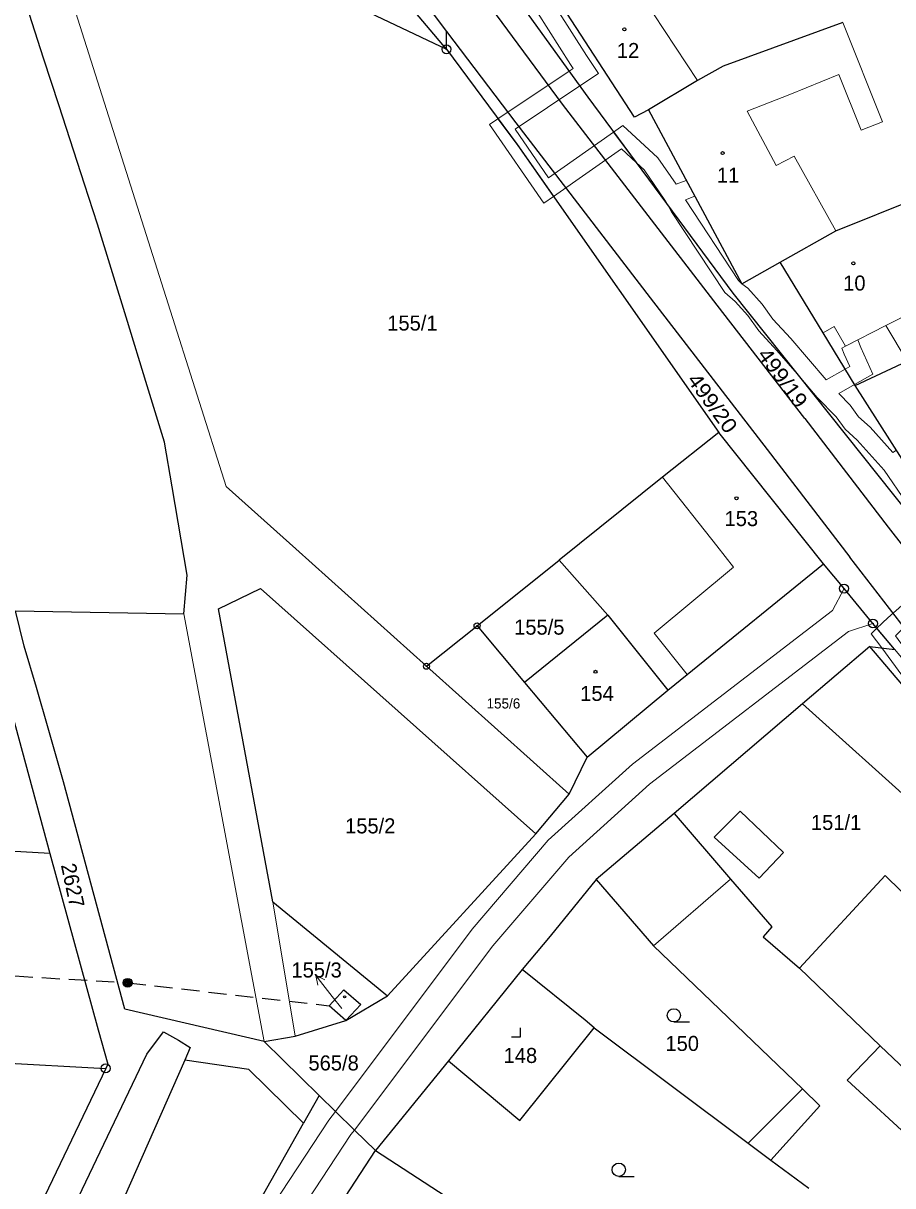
# Model space of a CAD drawing. Extents: x -606517 to -602431, y -1183120 to -1179397.
# Drawn here: x -605569.9 to -605471.6, y -1180893 to -1180761.6 of the extents above; entities that cross this region are included whole.
import ezdxf
from ezdxf.enums import TextEntityAlignment as Align

# ---------------------------------------------------------------- set-up
doc = ezdxf.new("R2010")
doc.units = 0
doc.header["$LTSCALE"] = 0.68
doc.linetypes.add('MEDIUM_DASHED', pattern=[4.5, 3, -1.5])
for name, color, linetype, lineweight in [('1', 7, 'Continuous', 25), ('13', 7, 'Continuous', 13), ('3', 7, 'Continuous', 25), ('4', 7, 'Continuous', 13), ('5', 7, 'Continuous', 25), ('6', 7, 'Continuous', 25), ('7', 7, 'Continuous', 13), ('8', 7, 'Continuous', 25)]:
    doc.layers.add(name, color=color, linetype=linetype, lineweight=lineweight)
doc.layers.add('2', color=7, linetype='Continuous')

msp = doc.modelspace()

# ---------------------------------------------------------------- linework, layer by layer
at = {"layer": '1'}
for p, q in [((-605569.84, -1180741.72), (-605522.03, -1180764.55)), ((-605521.83, -1180748.04), (-605506.03, -1180769.97)), ((-605528.39, -1180754.08), (-605522.01, -1180762.52)), ((-605522.03, -1180764.55), (-605528.07, -1180757.32)), ((-605567.56, -1180765.55), (-605569.51, -1180759.54)), ((-605500.76, -1180772.21), (-605509.39, -1180758.91)), ((-605508.91, -1180770.74), (-605517.01, -1180759.77)), ((-605477.23, -1180761.5), (-605490.75, -1180766.47)), ((-605522.03, -1180764.55), (-605522.01, -1180762.52)), ((-605522.01, -1180762.52), (-605514.18, -1180772.86)), ((-605522.03, -1180764.55), (-605514.04, -1180775.31)), ((-605565.8, -1180770.95), (-605567.56, -1180765.55)), ((-605490.75, -1180766.47), (-605493.66, -1180768.09)), ((-605493.66, -1180768.09), (-605499.2, -1180771.38)), ((-605506.03, -1180769.97), (-605489.67, -1180792.12)), ((-605562.93, -1180779.8), (-605565.8, -1180770.95)), ((-605491.42, -1180793.46), (-605508.91, -1180770.74)), ((-605499.2, -1180771.38), (-605500.76, -1180772.21)), ((-605499.2, -1180771.38), (-605488.65, -1180791.05)), ((-605514.18, -1180772.86), (-605498.99, -1180792.63)), ((-605514.04, -1180775.31), (-605491.23, -1180807.84)), ((-605561.46, -1180784.31), (-605562.93, -1180779.8)), ((-605478.02, -1180785.08), (-605465.54, -1180780.05)), ((-605558.24, -1180794.83), (-605561.46, -1180784.31)), ((-605484.3, -1180788.62), (-605478.02, -1180785.08)), ((-605488.65, -1180791.05), (-605484.3, -1180788.62)), ((-605479.45, -1180796.59), (-605484.3, -1180788.62)), ((-605489.67, -1180792.12), (-605469.57, -1180817.3)), ((-605498.99, -1180792.63), (-605485.79, -1180809.78)), ((-605481.54, -1180806.28), (-605491.42, -1180793.46)), ((-605555.86, -1180802.57), (-605558.24, -1180794.83)), ((-605475.85, -1180802.53), (-605479.45, -1180796.59)), ((-605475.85, -1180802.53), (-605469.96, -1180799.8)), ((-605553.91, -1180808.96), (-605555.86, -1180802.57)), ((-605470.51, -1180810.87), (-605475.85, -1180802.53)), ((-605481.54, -1180806.28), (-605472.09, -1180818.55)), ((-605491.23, -1180807.84), (-605497.61, -1180812.92)), ((-605479.42, -1180822.69), (-605491.23, -1180807.84)), ((-605553.04, -1180813.98), (-605553.91, -1180808.96)), ((-605485.79, -1180809.78), (-605476.42, -1180821.94)), ((-605497.61, -1180812.92), (-605509.29, -1180822.27)), ((-605551.33, -1180823.97), (-605553.04, -1180813.98)), ((-605472.09, -1180818.55), (-605464.82, -1180827.99)), ((-605518.57, -1180829.7), (-605509.29, -1180822.27)), ((-605509.29, -1180822.27), (-605503.79, -1180828.51)), ((-605494.83, -1180835.2), (-605479.42, -1180822.69)), ((-605477.09, -1180825.5), (-605479.42, -1180822.69)), ((-605469.39, -1180831.07), (-605476.42, -1180821.94)), ((-605551.72, -1180828.34), (-605551.33, -1180823.97)), ((-605547.81, -1180827.77), (-605543.06, -1180825.5)), ((-605543.06, -1180825.5), (-605511.94, -1180853.21)), ((-605473.82, -1180829.44), (-605477.09, -1180825.5)), ((-605569.74, -1180831.99), (-605570.72, -1180828.01)), ((-605570.72, -1180828.01), (-605551.72, -1180828.34)), ((-605541.65, -1180860.92), (-605547.81, -1180827.77)), ((-605503.79, -1180828.51), (-605513.19, -1180836.11)), ((-605503.79, -1180828.51), (-605497.02, -1180836.97)), ((-605573.91, -1180829.6), (-605566.84, -1180855.43)), ((-605524.29, -1180834.28), (-605518.57, -1180829.7)), ((-605518.57, -1180829.7), (-605513.19, -1180836.11)), ((-605471.38, -1180832.34), (-605473.82, -1180829.44)), ((-605568.38, -1180836.69), (-605569.74, -1180831.99)), ((-605474.17, -1180832.04), (-605481.78, -1180838.53)), ((-605474.17, -1180832.04), (-605471.36, -1180832.38)), ((-605465.77, -1180841.98), (-605474.17, -1180832.04)), ((-605508.16, -1180848.75), (-605524.29, -1180834.28)), ((-605497.02, -1180836.97), (-605494.83, -1180835.2)), ((-605567.05, -1180841.29), (-605568.38, -1180836.69)), ((-605513.19, -1180836.11), (-605506.12, -1180844.54)), ((-605506.12, -1180844.54), (-605497.02, -1180836.97)), ((-605481.78, -1180838.53), (-605448.98, -1180868.1)), ((-605565.3, -1180847.35), (-605567.05, -1180841.29)), ((-605508.16, -1180848.75), (-605506.12, -1180844.54)), ((-605566.84, -1180855.43), (-605757.45, -1180845.25)), ((-605558.38, -1180873.05), (-605565.3, -1180847.35)), ((-605511.94, -1180853.21), (-605508.16, -1180848.75)), ((-605496.28, -1180850.9), (-605489.94, -1180858.35)), ((-605528.68, -1180871.51), (-605511.94, -1180853.21)), ((-605566.84, -1180855.43), (-605561.38, -1180875.36)), ((-605482.14, -1180868.41), (-605472.46, -1180857.94)), ((-605472.46, -1180857.94), (-605470.64, -1180859.68)), ((-605505.12, -1180858.39), (-605510.32, -1180864.78)), ((-605505.12, -1180858.39), (-605498.62, -1180865.86)), ((-605489.94, -1180858.35), (-605485.26, -1180863.73)), ((-605541.65, -1180860.92), (-605528.68, -1180871.51)), ((-605510.32, -1180864.78), (-605513.46, -1180868.55)), ((-605485.26, -1180863.73), (-605486.24, -1180864.87)), ((-605498.62, -1180865.86), (-605481.79, -1180882.02)), ((-605486.24, -1180864.87), (-605482.14, -1180868.41)), ((-605513.46, -1180868.55), (-605521.79, -1180878.89)), ((-605506.36, -1180874.27), (-605513.46, -1180868.55)), ((-605482.14, -1180868.41), (-605473.01, -1180877.18)), ((-605759.74, -1180869.08), (-605560.54, -1180879.72)), ((-605535.3, -1180872.65), (-605533.64, -1180870.86)), ((-605533.64, -1180870.86), (-605531.7, -1180872.49)), ((-605533.39, -1180874.3), (-605535.3, -1180872.65)), ((-605533.39, -1180874.3), (-605528.68, -1180871.51)), ((-605531.7, -1180872.49), (-605533.39, -1180874.3)), ((-605542.62, -1180876.68), (-605558.38, -1180873.05)), ((-605561.38, -1180875.36), (-605560.31, -1180879.25)), ((-605539.13, -1180876.07), (-605533.39, -1180874.3)), ((-605513.72, -1180885.63), (-605505.32, -1180875.14)), ((-605505.32, -1180875.14), (-605506.36, -1180874.27)), ((-605505.32, -1180875.14), (-605487.91, -1180888.18)), ((-605555.9, -1180878.13), (-605553.99, -1180875.58)), ((-605553.99, -1180875.58), (-605552.3, -1180876.52)), ((-605552.3, -1180876.52), (-605550.98, -1180877.37)), ((-605542.62, -1180876.68), (-605539.13, -1180876.07)), ((-605536.41, -1180882.78), (-605542.62, -1180876.68)), ((-605550.98, -1180877.37), (-605551.6, -1180878.78)), ((-605473.01, -1180877.18), (-605464.36, -1180885.37)), ((-605569.88, -1180907.4), (-605555.9, -1180878.13)), ((-605551.6, -1180878.78), (-605563.54, -1180905.8)), ((-605560.31, -1180879.25), (-605560.54, -1180879.72)), ((-605544.37, -1180879.87), (-605551.6, -1180878.78)), ((-605521.79, -1180878.89), (-605530.06, -1180889.02)), ((-605521.79, -1180878.89), (-605513.72, -1180885.63)), ((-605560.54, -1180879.72), (-605571.07, -1180901.77)), ((-605538.19, -1180885.93), (-605544.37, -1180879.87)), ((-605536.41, -1180882.78), (-605538.19, -1180885.93)), ((-605534.58, -1180884.58), (-605536.41, -1180882.78)), ((-605481.79, -1180882.02), (-605487.91, -1180888.18)), ((-605532.43, -1180886.69), (-605534.58, -1180884.58)), ((-605547.09, -1180901.67), (-605538.19, -1180885.93)), ((-605530.06, -1180889.02), (-605532.43, -1180886.69)), ((-605487.91, -1180888.18), (-605485.36, -1180890.08)), ((-605537.36, -1180900.16), (-605530.06, -1180889.02)), ((-605530.06, -1180889.02), (-605520.56, -1180895.19)), ((-605485.36, -1180890.08), (-605481.07, -1180893.27))]:
    msp.add_line(p, q, dxfattribs=at)
msp.add_lwpolyline([(-605481.78, -1180838.53), (-605496.28, -1180850.9), (-605505.12, -1180858.39)], dxfattribs=at)
at = {"layer": '13'}
for points in [[(-605515.67, -1180753.88), (-605515.01, -1180755.46), (-605514.24, -1180756.44), (-605508, -1180766.25), (-605507.7, -1180766.71), (-605508.16, -1180767.02), (-605506.95, -1180768.69), (-605504.86, -1180767.29), (-605506.21, -1180765.23), (-605512.56, -1180755.24), (-605513.11, -1180754.17), (-605513.77, -1180753.08)], [(-605516.21, -1180772.39), (-605514.04, -1180775.31), (-605509.93, -1180781.18), (-605502.26, -1180775.8), (-605500.59, -1180777.33), (-605503.13, -1180773.9), (-605510.51, -1180779.07), (-605514.28, -1180773.59), (-605506.95, -1180768.69), (-605508.16, -1180767.02)], [(-605517.16, -1180773.03), (-605511.03, -1180781.95), (-605509.93, -1180781.18), (-605514.04, -1180775.31), (-605516.21, -1180772.39)], [(-605482.39, -1180801.24), (-605489.67, -1180792.12), (-605496.94, -1180782.28), (-605496.58, -1180782.92), (-605490.58, -1180792.04), (-605489.41, -1180793.04), (-605487.96, -1180794.65), (-605486.73, -1180796.36), (-605484.67, -1180798.58)], [(-605475.52, -1180797.39), (-605476.94, -1180798.11), (-605477.34, -1180798.31), (-605477.08, -1180799), (-605476.44, -1180800.4), (-605476.96, -1180800.69), (-605475.91, -1180802.43), (-605473.82, -1180801.26), (-605475.18, -1180798.24)], [(-605465.58, -1180822.92), (-605466.46, -1180823.79), (-605472.15, -1180828.8), (-605473.37, -1180829.98), (-605471.38, -1180832.34), (-605471.36, -1180832.38), (-605458.09, -1180848.3), (-605457.73, -1180848.07), (-605458.62, -1180846.7), (-605464.39, -1180839.69), (-605468.92, -1180834.04), (-605471.29, -1180830.82), (-605470.75, -1180830.3), (-605465.06, -1180825.29), (-605464.37, -1180824.62)], [(-605474.01, -1180830.6), (-605472.83, -1180832.2), (-605470.54, -1180835.3), (-605465.99, -1180840.99), (-605460.88, -1180847.19), (-605461.52, -1180847.74), (-605463.73, -1180849.65), (-605466.52, -1180852.28), (-605464.81, -1180853.83), (-605463.99, -1180853.1), (-605464.19, -1180852.88), (-605462.37, -1180851.17), (-605460.3, -1180849.39), (-605459.68, -1180848.86), (-605459.47, -1180849.19), (-605458.09, -1180848.3), (-605471.36, -1180832.38), (-605471.38, -1180832.34), (-605473.37, -1180829.98)]]:
    msp.add_lwpolyline(points, close=True, dxfattribs=at)
msp.add_lwpolyline([(-605471.17, -1180809.84), (-605471.59, -1180810.13), (-605474.15, -1180807.25), (-605475.44, -1180806.1), (-605476.4, -1180804.75), (-605477.68, -1180803.43), (-605475.91, -1180802.43), (-605476.96, -1180800.69), (-605479.11, -1180801.89), (-605483.11, -1180797.24), (-605485.13, -1180795.06), (-605486.36, -1180793.35), (-605487.97, -1180791.56), (-605488.65, -1180791.05), (-605489.02, -1180790.66), (-605495, -1180781.56), (-605493.95, -1180781.16), (-605494.92, -1180779.36), (-605496.07, -1180779.79), (-605498.13, -1180776.8), (-605502.08, -1180773.16), (-605503.13, -1180773.9), (-605500.59, -1180777.33), (-605499.69, -1180778.16), (-605497.33, -1180781.58), (-605496.94, -1180782.28), (-605489.67, -1180792.12), (-605482.39, -1180801.24), (-605480.11, -1180803.9), (-605477.98, -1180806.07), (-605476.98, -1180807.48), (-605475.61, -1180808.71), (-605472.57, -1180812.13), (-605470.03, -1180815.81)], dxfattribs=at)
at = {"layer": '3'}
for p, q in [((-605496.323, -1180874.48), (-605494.573, -1180874.48)), ((-605502.553, -1180891.93), (-605500.803, -1180891.93))]:
    msp.add_line(p, q, dxfattribs=at)
msp.add_lwpolyline([(-605514.671, -1180876.15), (-605513.67, -1180876.15), (-605513.67, -1180875.15)], dxfattribs=at)
for centre in [(-605496.3229, -1180873.7298), (-605502.5529, -1180891.1798)]:
    msp.add_circle(centre, 0.75, dxfattribs=at)
at = {"layer": '4'}
for p, q in [((-605553.47, -1180793.32), (-605567.8, -1180748.13)), ((-605493.66, -1180768.09), (-605498.62, -1180760.52)), ((-605477.23, -1180761.5), (-605472.73, -1180772.73)), ((-605477.68, -1180767.38), (-605483.22, -1180769.67)), ((-605475.16, -1180773.7), (-605477.68, -1180767.38)), ((-605483.22, -1180769.67), (-605488.03, -1180771.55)), ((-605488.03, -1180771.55), (-605484.77, -1180777.67)), ((-605472.73, -1180772.73), (-605475.16, -1180773.7)), ((-605484.77, -1180777.67), (-605482.72, -1180776.62)), ((-605482.72, -1180776.62), (-605478.02, -1180785.08)), ((-605546.92, -1180813.97), (-605553.47, -1180793.32)), ((-605469.01, -1180794.08), (-605472.36, -1180795.78)), ((-605478.2, -1180795.86), (-605479.45, -1180796.59)), ((-605476.94, -1180798.11), (-605478.2, -1180795.86)), ((-605472.36, -1180795.78), (-605476.94, -1180798.11)), ((-605469.96, -1180799.8), (-605472.36, -1180795.78)), ((-605497.61, -1180812.92), (-605491.48, -1180820.66)), ((-605539.07, -1180821.02), (-605546.92, -1180813.97)), ((-605524.29, -1180834.28), (-605539.07, -1180821.02)), ((-605491.48, -1180820.66), (-605489.57, -1180823.06)), ((-605489.57, -1180823.06), (-605498.55, -1180830.55)), ((-605477.09, -1180825.5), (-605478.41, -1180827.96)), ((-605478.41, -1180827.96), (-605501, -1180845.33)), ((-605542.62, -1180876.68), (-605551.72, -1180828.34)), ((-605499.06, -1180847.62), (-605476.58, -1180830.34)), ((-605498.55, -1180830.55), (-605494.83, -1180835.2)), ((-605476.58, -1180830.34), (-605473.82, -1180829.44)), ((-605501, -1180845.33), (-605510.53, -1180853.95)), ((-605508.21, -1180855.85), (-605499.06, -1180847.62)), ((-605491.78, -1180853.58), (-605488.83, -1180850.64)), ((-605488.83, -1180850.64), (-605483.92, -1180855.32)), ((-605510.53, -1180853.95), (-605519.11, -1180864)), ((-605486.69, -1180858.23), (-605491.78, -1180853.58)), ((-605483.92, -1180855.32), (-605486.69, -1180858.23)), ((-605516.77, -1180865.88), (-605508.21, -1180855.85)), ((-605489.94, -1180858.35), (-605498.62, -1180865.86)), ((-605539.13, -1180876.07), (-605541.65, -1180860.92)), ((-605519.11, -1180864), (-605534.58, -1180884.58)), ((-605532.43, -1180886.69), (-605516.77, -1180865.88)), ((-605473.01, -1180877.18), (-605476.73, -1180881.05)), ((-605476.73, -1180881.05), (-605464.14, -1180892.71)), ((-605481.79, -1180882.02), (-605479.82, -1180883.97)), ((-605479.82, -1180883.97), (-605485.36, -1180890.08)), ((-605534.58, -1180884.58), (-605535.33, -1180885.57))]:
    msp.add_line(p, q, dxfattribs=at)
for points in [[(-605535.33, -1180885.57), (-605546.95, -1180903.27), (-605554.1, -1180917.57)], [(-605532.43, -1180886.69), (-605532.82, -1180887.21), (-605544.35, -1180904.76)]]:
    msp.add_lwpolyline(points, dxfattribs=at)
at = {"layer": '5'}
for centre, radius in [((-605501.9168, -1180762.2992), 0.175), ((-605490.8168, -1180776.2792), 0.175), ((-605476.0368, -1180788.7392), 0.175), ((-605489.2468, -1180815.2892), 0.175), ((-605505.1768, -1180834.8992), 0.175), ((-605533.5346, -1180871.6494), 0.1172)]:
    msp.add_circle(centre, radius, dxfattribs=at)
at = {"layer": '6', "linetype": 'MEDIUM_DASHED'}
for p, q in [((-605598.29, -1180867.63), (-605558.05, -1180870.05)), ((-605558.05, -1180870.05), (-605535.3, -1180872.65))]:
    msp.add_line(p, q, dxfattribs=at)
at = {"layer": '6'}
for radius in [0.5, 0.4, 0.3, 0.2, 0.1]:
    msp.add_circle((-605558.0534, -1180870.0499), radius, dxfattribs=at)
at = {"layer": '7'}
msp.add_line((-605536.778, -1180869.235), (-605536.556, -1180870.333), dxfattribs=at)
msp.add_lwpolyline([(-605533.87, -1180872.97), (-605534.93, -1180871.6), (-605536.778, -1180869.235), (-605535.766, -1180869.716)], dxfattribs=at)
at = {"layer": '8'}
for centre, radius in [((-605522.03, -1180764.5499), 0.5), ((-605522.03, -1180764.5499), 0.0303), ((-605477.09, -1180825.4999), 0.5), ((-605477.09, -1180825.4999), 0.0303), ((-605518.57, -1180829.6999), 0.335), ((-605473.82, -1180829.4399), 0.5), ((-605518.57, -1180829.6999), 0.0203), ((-605473.82, -1180829.4399), 0.0303), ((-605524.29, -1180834.2799), 0.335), ((-605524.29, -1180834.2799), 0.0203), ((-605560.54, -1180879.7199), 0.5), ((-605560.54, -1180879.7199), 0.0303)]:
    msp.add_circle(centre, radius, dxfattribs=at)

# ---------------------------------------------------------------- texts
at = {"layer": '2'}
for s, p in [('12', (-605502.77, -1180765.535)), ('11', (-605491.46, -1180779.615)), ('10', (-605477.19, -1180791.815)), ('155/1', (-605528.72, -1180796.335)), ('153', (-605490.6, -1180818.435)), ('155/5', (-605514.38, -1180830.705)), ('154', (-605506.91, -1180838.195)), ('151/1', (-605480.83, -1180852.775)), ('150', (-605497.28, -1180877.755)), ('148', (-605515.57, -1180879.115))]:
    msp.add_text(s, height=1.7, dxfattribs=at).set_placement(p)
at = {"layer": '2', "width": 1.1}
for s, p in [('499/19', (-605486.953, -1180799.079)), ('499/20', (-605494.893, -1180801.939))]:
    msp.add_text(s, height=1.7, rotation=306, dxfattribs=at).set_placement(p)
at = {"layer": '2'}
for s, height, p in [('155/6', 1.14, (-605515.589, -1180839.05)), ('155/2', 1.7, (-605530.64, -1180853.165)), ('565/8', 1.7, (-605534.78, -1180879.962))]:
    msp.add_text(s, height=height, dxfattribs=at).set_placement(p, align=Align.CENTER)
msp.add_text('2627', height=1.7, rotation=282, dxfattribs=at).set_placement((-605565.615, -1180856.748))
msp.add_text('155/3', height=1.7, dxfattribs=at).set_placement((-605533.86, -1180869.455), align=Align.RIGHT)

doc.saveas('drawing.dxf')
